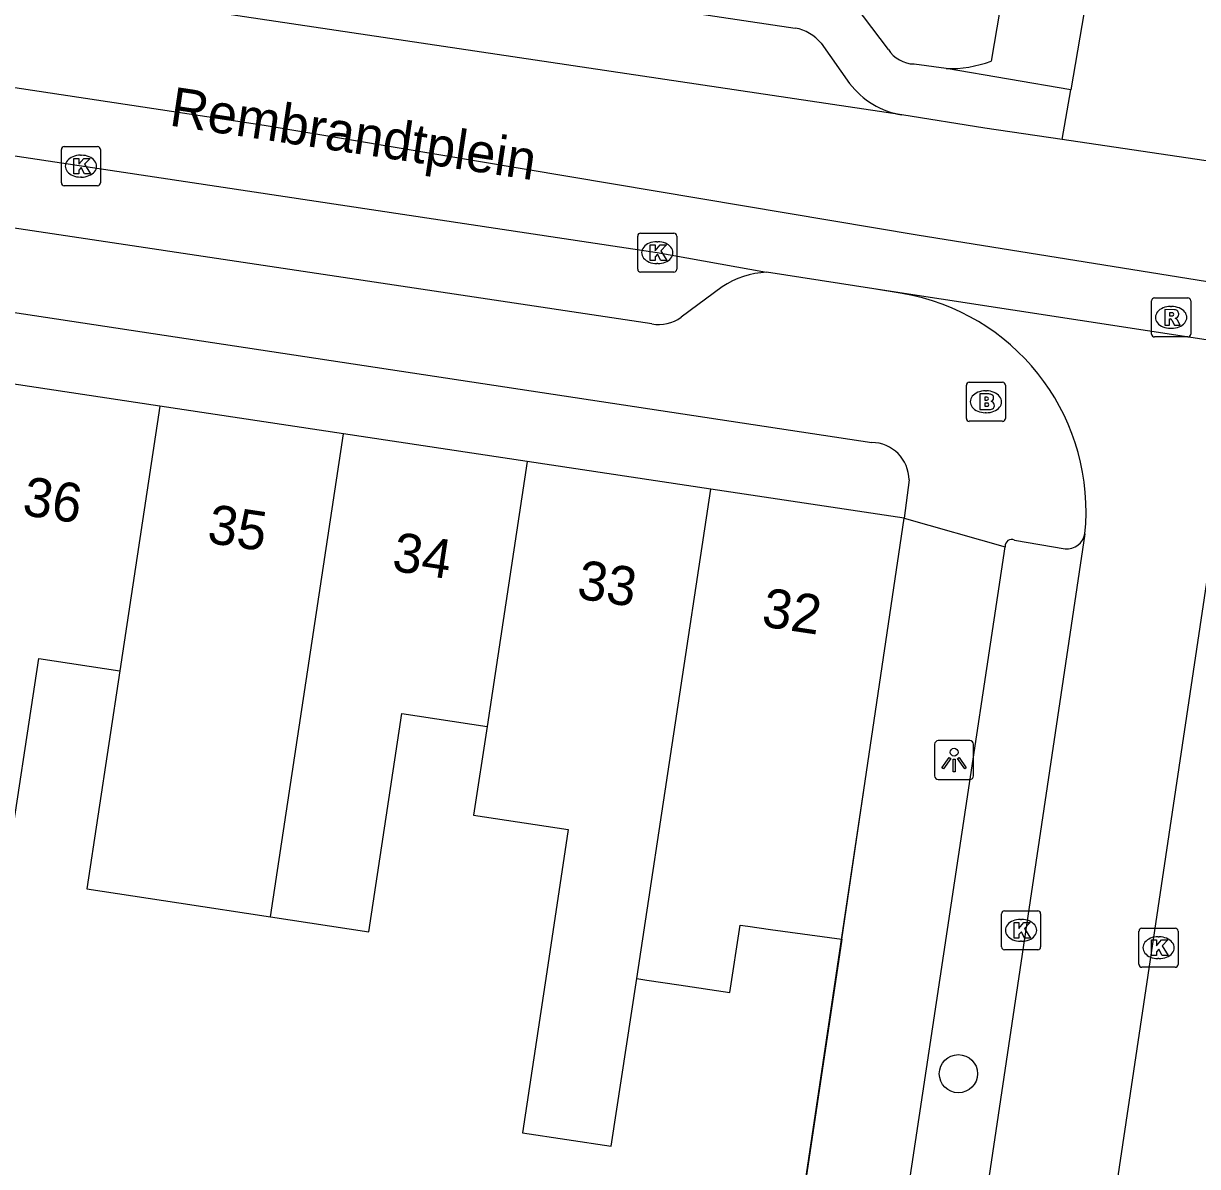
# Model space of a CAD drawing. Extents: x 162172 to 163187, y 382874 to 383684.
# Drawn here: x 162956.91 to 162986.97, y 383251.63 to 383280.9 of the extents above; entities that cross this region are included whole.
import ezdxf

# ---------------------------------------------------------------- set-up
doc = ezdxf.new("R2010")
doc.units = 0
for name, color, linetype in [('IMGEO_Boom', 7, 'Continuous'), ('IMGEO_Brandkraan', 7, 'Continuous'), ('IMGEO_Kolk', 7, 'Continuous'), ('IMGEO_Lichtpunt', 7, 'Continuous'), ('IMGEO_Muur', 7, 'Continuous'), ('IMGEO_Openbare_ruimte_label', 7, 'Continuous'), ('IMGEO_Pand', 7, 'Continuous'), ('IMGEO_Pand_nummerreeks', 7, 'Continuous'), ('IMGEO_Rijbaan_lokaal_gesloten', 7, 'Continuous'), ('IMGEO_Rijbaan_lokaal_open', 7, 'Continuous'), ('IMGEO_Rioolput', 7, 'Continuous'), ('IMGEO_Voetpad_open', 7, 'Continuous')]:
    doc.layers.add(name, color=color, linetype=linetype)

msp = doc.modelspace()

# ---------------------------------------------------------------- linework, layer by layer
at = {"layer": 'IMGEO_Boom'}
msp.add_circle((162980.845, 383254.002), 0.489, dxfattribs=at)
at = {"layer": 'IMGEO_Brandkraan'}
for p, q in [((162981.048, 383270.782), (162981.048, 383271.634)), ((162981.123, 383271.708), (162981.975, 383271.708)), ((162982.049, 383271.634), (162982.049, 383270.782)), ((162981.536, 383271.488), (162981.561, 383271.488)), ((162981.975, 383270.708), (162981.123, 383270.708)), ((162981.559, 383270.928), (162981.534, 383270.928))]:
    msp.add_line(p, q, dxfattribs=at)
for points in [[(162981.048, 383270.782), (162981.048, 383271.634)], [(162981.123, 383271.708), (162981.975, 383271.708)], [(162982.049, 383271.634), (162982.049, 383270.782)], [(162981.396, 383271.408), (162981.396, 383271.008), (162981.609, 383271.008)], [(162981.627, 383271.408), (162981.396, 383271.408)], [(162981.575, 383271.327), (162981.521, 383271.327), (162981.521, 383271.251)], [(162981.521, 383271.251), (162981.574, 383271.251)], [(162981.583, 383271.175), (162981.521, 383271.175), (162981.521, 383271.094)], [(162981.521, 383271.094), (162981.583, 383271.094)], [(162981.975, 383270.708), (162981.123, 383270.708)]]:
    msp.add_lwpolyline(points, dxfattribs=at)
for centre, radius, start, end in [((162981.125, 383271.632), 0.0765, 91.552, 178.448), ((162981.125, 383271.632), 0.0765, 91.552, 178.448), ((162981.973, 383271.632), 0.0765, 1.552, 88.448), ((162981.973, 383271.632), 0.0765, 1.552, 88.448), ((162981.576, 383271.289), 0.0379, 267.8285, 90.9355), ((162981.631, 383271.263), 0.145, 59.4692, 91.5367), ((162981.656, 383271.31), 0.0922, 285.5137, 58.1501), ((162981.584, 383271.134), 0.0404, 269.8759, 90.5077), ((162981.615, 383271.259), 0.251, 268.6676, 293.5347), ((162981.661, 383271.118), 0.105, 301.3115, 78.989), ((162981.125, 383270.784), 0.0765, 181.552, 268.448), ((162981.125, 383270.784), 0.0765, 181.552, 268.448), ((162981.973, 383270.784), 0.0765, 271.552, 358.448), ((162981.973, 383270.784), 0.0765, 271.552, 358.448)]:
    msp.add_arc(centre, radius, start, end, dxfattribs=at)
for centre, major_axis, ratio, start_param, end_param in [((162981.535, 383271.208), (-0.387, 0.002), 0.722429, 4.712389, 7.853982), ((162981.56, 383271.208), (-0.39, 0.002), 0.717154, 1.570796, 4.712389)]:
    msp.add_ellipse(centre, major_axis=major_axis, ratio=ratio, start_param=start_param, end_param=end_param, dxfattribs=at)
at = {"layer": 'IMGEO_Kolk'}
for p, q in [((162957.88, 383276.816), (162957.88, 383277.668)), ((162957.955, 383277.742), (162958.807, 383277.742)), ((162958.881, 383277.668), (162958.881, 383276.816)), ((162958.368, 383277.522), (162958.393, 383277.522)), ((162958.391, 383276.962), (162958.366, 383276.962)), ((162958.807, 383276.742), (162957.955, 383276.742)), ((162972.635, 383274.601), (162972.635, 383275.453)), ((162972.71, 383275.527), (162973.562, 383275.527)), ((162973.636, 383275.453), (162973.636, 383274.601)), ((162973.123, 383275.307), (162973.148, 383275.307)), ((162973.146, 383274.747), (162973.121, 383274.747)), ((162973.562, 383274.527), (162972.71, 383274.527)), ((162981.948, 383257.248), (162981.948, 383258.1)), ((162982.023, 383258.174), (162982.875, 383258.174)), ((162982.949, 383258.1), (162982.949, 383257.248)), ((162982.436, 383257.954), (162982.461, 383257.954)), ((162985.543, 383257.728), (162986.395, 383257.728)), ((162985.468, 383256.802), (162985.468, 383257.654)), ((162985.956, 383257.508), (162985.981, 383257.508)), ((162986.469, 383257.654), (162986.469, 383256.802)), ((162982.875, 383257.174), (162982.023, 383257.174)), ((162982.459, 383257.394), (162982.434, 383257.394)), ((162985.979, 383256.948), (162985.954, 383256.948)), ((162986.395, 383256.728), (162985.543, 383256.728))]:
    msp.add_line(p, q, dxfattribs=at)
for points in [[(162957.88, 383276.816), (162957.88, 383277.668)], [(162957.955, 383277.742), (162958.807, 383277.742)], [(162958.881, 383277.668), (162958.881, 383276.816)], [(162958.201, 383277.442), (162958.324, 383277.442), (162958.324, 383277.291), (162958.454, 383277.442), (162958.618, 383277.442), (162958.472, 383277.291), (162958.625, 383277.042), (162958.473, 383277.042), (162958.388, 383277.206), (162958.324, 383277.139), (162958.324, 383277.042), (162958.201, 383277.042), (162958.201, 383277.442)], [(162958.807, 383276.742), (162957.955, 383276.742)], [(162972.635, 383274.601), (162972.635, 383275.453)], [(162972.71, 383275.527), (162973.562, 383275.527)], [(162973.636, 383275.453), (162973.636, 383274.601)], [(162972.956, 383275.227), (162973.079, 383275.227), (162973.079, 383275.076), (162973.209, 383275.227), (162973.373, 383275.227), (162973.227, 383275.076), (162973.38, 383274.827), (162973.228, 383274.827), (162973.143, 383274.991), (162973.079, 383274.924), (162973.079, 383274.827), (162972.956, 383274.827), (162972.956, 383275.227)], [(162973.562, 383274.527), (162972.71, 383274.527)], [(162981.948, 383257.248), (162981.948, 383258.1)], [(162982.023, 383258.174), (162982.875, 383258.174)], [(162982.949, 383258.1), (162982.949, 383257.248)], [(162982.269, 383257.874), (162982.392, 383257.874), (162982.392, 383257.723), (162982.522, 383257.874), (162982.686, 383257.874), (162982.54, 383257.723), (162982.693, 383257.474), (162982.541, 383257.474), (162982.456, 383257.638), (162982.392, 383257.571), (162982.392, 383257.474), (162982.269, 383257.474), (162982.269, 383257.874)], [(162985.543, 383257.728), (162986.395, 383257.728)], [(162985.468, 383256.802), (162985.468, 383257.654)], [(162985.789, 383257.428), (162985.912, 383257.428), (162985.912, 383257.277), (162986.042, 383257.428), (162986.206, 383257.428), (162986.06, 383257.277), (162986.213, 383257.028), (162986.061, 383257.028), (162985.976, 383257.192), (162985.912, 383257.125), (162985.912, 383257.028), (162985.789, 383257.028), (162985.789, 383257.428)], [(162986.469, 383257.654), (162986.469, 383256.802)], [(162982.875, 383257.174), (162982.023, 383257.174)], [(162986.395, 383256.728), (162985.543, 383256.728)]]:
    msp.add_lwpolyline(points, dxfattribs=at)
for centre, start, end in [((162957.957, 383277.666), 91.552, 178.448), ((162957.957, 383277.666), 91.552, 178.448), ((162958.805, 383277.666), 1.552, 88.448), ((162958.805, 383277.666), 1.552, 88.448), ((162957.957, 383276.818), 181.552, 268.448), ((162957.957, 383276.818), 181.552, 268.448), ((162958.805, 383276.818), 271.552, 358.448), ((162958.805, 383276.818), 271.552, 358.448), ((162972.712, 383275.451), 91.552, 178.448), ((162972.712, 383275.451), 91.552, 178.448), ((162973.56, 383275.451), 1.552, 88.448), ((162973.56, 383275.451), 1.552, 88.448), ((162972.712, 383274.603), 181.552, 268.448), ((162972.712, 383274.603), 181.552, 268.448), ((162973.56, 383274.603), 271.552, 358.448), ((162973.56, 383274.603), 271.552, 358.448), ((162982.025, 383258.098), 91.552, 178.448), ((162982.025, 383258.098), 91.552, 178.448), ((162982.873, 383258.098), 1.552, 88.448), ((162982.873, 383258.098), 1.552, 88.448), ((162985.545, 383257.652), 91.552, 178.448), ((162985.545, 383257.652), 91.552, 178.448), ((162986.393, 383257.652), 1.552, 88.448), ((162986.393, 383257.652), 1.552, 88.448), ((162982.025, 383257.25), 181.552, 268.448), ((162982.025, 383257.25), 181.552, 268.448), ((162982.873, 383257.25), 271.552, 358.448), ((162982.873, 383257.25), 271.552, 358.448), ((162985.545, 383256.804), 181.552, 268.448), ((162985.545, 383256.804), 181.552, 268.448), ((162986.393, 383256.804), 271.552, 358.448), ((162986.393, 383256.804), 271.552, 358.448)]:
    msp.add_arc(centre, 0.0765, start, end, dxfattribs=at)
for centre, major_axis, ratio, start_param, end_param in [((162958.367, 383277.242), (-0.387, 0.002), 0.722429, 4.712389, 7.853982), ((162958.392, 383277.242), (-0.39, 0.002), 0.717154, 1.570796, 4.712389), ((162973.122, 383275.027), (-0.387, 0.002), 0.722429, 4.712389, 7.853982), ((162973.147, 383275.027), (-0.39, 0.002), 0.717154, 1.570796, 4.712389), ((162982.435, 383257.674), (-0.387, 0.002), 0.722429, 4.712389, 7.853982), ((162982.46, 383257.674), (-0.39, 0.002), 0.717154, 1.570796, 4.712389), ((162985.955, 383257.228), (-0.387, 0.002), 0.722429, 4.712389, 7.853982), ((162985.98, 383257.228), (-0.39, 0.002), 0.717154, 1.570796, 4.712389)]:
    msp.add_ellipse(centre, major_axis=major_axis, ratio=ratio, start_param=start_param, end_param=end_param, dxfattribs=at)
at = {"layer": 'IMGEO_Lichtpunt'}
for p, q in [((162981.138, 383262.532), (162980.33, 383262.532)), ((162981.138, 383262.532), (162980.33, 383262.532)), ((162980.236, 383262.437), (162980.236, 383261.63)), ((162980.236, 383262.437), (162980.236, 383261.63)), ((162981.232, 383261.63), (162981.232, 383262.437)), ((162981.232, 383261.63), (162981.232, 383262.437)), ((162980.33, 383261.536), (162981.138, 383261.536)), ((162980.33, 383261.536), (162981.138, 383261.536))]:
    msp.add_line(p, q, dxfattribs=at)
for points in [[(162980.61, 383262.101), (162980.649, 383262.073), (162980.461, 383261.811), (162980.423, 383261.838), (162980.61, 383262.101)], [(162980.712, 383262.053), (162980.759, 383262.053), (162980.759, 383261.731), (162980.712, 383261.731), (162980.712, 383262.053)], [(162980.822, 383262.073), (162980.86, 383262.1), (162981.047, 383261.838), (162981.008, 383261.81), (162980.822, 383262.073)]]:
    msp.add_lwpolyline(points, dxfattribs=at)
msp.add_circle((162980.735, 383262.235), 0.0994, dxfattribs=at)
for centre, start, end in [((162980.33, 383262.437), 90, 180), ((162980.33, 383262.437), 90, 180), ((162981.138, 383262.437), 0, 90), ((162981.138, 383262.437), 0, 90), ((162980.33, 383261.63), 180, 270), ((162980.33, 383261.63), 180, 270), ((162981.138, 383261.63), 270, 0), ((162981.138, 383261.63), 270, 360)]:
    msp.add_arc(centre, 0.0946, start, end, dxfattribs=at)
at = {"layer": 'IMGEO_Muur'}
msp.add_lwpolyline([(162975.94, 383244.627), (162978.458, 383261.497)], dxfattribs=at)
at = {"layer": 'IMGEO_Pand'}
for points in [[(162960.402, 383271.096), (162955.7, 383271.804)], [(162960.402, 383271.096), (162959.377, 383264.319)], [(162965.104, 383270.388), (162960.402, 383271.096)], [(162963.232, 383258.02), (162965.104, 383270.388)], [(162969.805, 383269.68), (162965.104, 383270.388)], [(162969.805, 383269.68), (162968.777, 383262.893)], [(162974.508, 383268.972), (162969.805, 383269.68)], [(162972.609, 383256.44), (162974.508, 383268.972)], [(162979.454, 383268.227), (162974.508, 383268.972)], [(162977.859, 383257.448), (162978.458, 383261.497), (162979.454, 383268.227)], [(162953.833, 383259.466), (162953.96, 383259.447), (162956.462, 383259.067), (162957.306, 383264.633), (162959.377, 383264.319)], [(162959.377, 383264.319), (162958.532, 383258.734), (162960.89, 383258.376), (162963.232, 383258.02)], [(162963.232, 383258.02), (162965.753, 383257.637), (162966.599, 383263.223), (162968.777, 383262.893)], [(162968.777, 383262.893), (162968.434, 383260.626), (162970.856, 383260.259), (162970.334, 383256.785), (162969.683, 383252.491), (162971.959, 383252.146), (162972.609, 383256.44)], [(162972.609, 383256.44), (162972.872, 383256.4), (162973.686, 383256.277), (162974.997, 383256.078), (162975.258, 383257.805), (162975.454, 383257.778), (162976.037, 383257.698), (162977.859, 383257.448)]]:
    msp.add_lwpolyline(points, dxfattribs=at)
at = {"layer": 'IMGEO_Rijbaan_lokaal_gesloten'}
for points in [[(162920.076, 383280.478), (162927.187, 383281.43), (162932.122, 383282.103), (162935.262, 383282.327), (162940.869, 383281.654), (162963.075, 383278.288), (162979.785, 383275.484), (162988.869, 383274.025), (162997.504, 383272.791), (163000.382, 383272.424), (163003.62, 383272.424), (163009.736, 383273.624), (163020.844, 383276.695), (163040.344, 383282.562), (163053.955, 383286.521), (163056.952, 383287.24)], [(162979.394, 383278.554), (162943.619, 383283.897)], [(162935.314, 383280.725), (162973.133, 383275.028), (162975.936, 383274.527)], [(162983.503, 383277.926), (162981.518, 383278.216), (162979.394, 383278.554)], [(162992.43, 383276.599), (162983.503, 383277.926)], [(162978.681, 383274.105), (162975.936, 383274.527)], [(162990.964, 383272.214), (162978.681, 383274.105)]]:
    msp.add_lwpolyline(points, dxfattribs=at)
at = {"layer": 'IMGEO_Rijbaan_lokaal_open'}
for points in [[(162979.404, 383273.98), (162978.681, 383274.105)], [(162984.085, 383267.824), (162984.104, 383268.09)], [(162984.085, 383267.824), (162979.85, 383239.428)], [(162983.074, 383238.918), (162987.312, 383267.33)]]:
    msp.add_lwpolyline(points, dxfattribs=at)
msp.add_arc((162978.458, 383268.405), 5.655, 356.807, 80.3701, dxfattribs=at)
at = {"layer": 'IMGEO_Rioolput'}
for p, q in [((162985.79, 383272.943), (162985.79, 383273.795)), ((162985.865, 383273.869), (162986.717, 383273.869)), ((162986.278, 383273.649), (162986.303, 383273.649)), ((162986.791, 383273.795), (162986.791, 383272.943)), ((162986.301, 383273.089), (162986.276, 383273.089)), ((162986.717, 383272.869), (162985.865, 383272.869))]:
    msp.add_line(p, q, dxfattribs=at)
for points in [[(162985.79, 383272.943), (162985.79, 383273.795)], [(162985.865, 383273.869), (162986.717, 383273.869)], [(162986.791, 383273.795), (162986.791, 383272.943)], [(162986.379, 383273.567), (162986.127, 383273.569), (162986.127, 383273.169)], [(162986.305, 383273.488), (162986.251, 383273.488), (162986.251, 383273.407)], [(162986.251, 383273.407), (162986.303, 383273.407)], [(162986.127, 383273.169), (162986.251, 383273.169), (162986.251, 383273.331), (162986.262, 383273.331)], [(162986.309, 383273.302), (162986.38, 383273.169), (162986.52, 383273.169), (162986.455, 383273.295)], [(162986.717, 383272.869), (162985.865, 383272.869)]]:
    msp.add_lwpolyline(points, dxfattribs=at)
for centre, radius, start, end in [((162985.867, 383273.793), 0.0765, 91.552, 178.448), ((162985.867, 383273.793), 0.0765, 91.552, 178.448), ((162986.715, 383273.793), 0.0765, 1.552, 88.448), ((162986.715, 383273.793), 0.0765, 1.552, 88.448), ((162986.287, 383273.596), 0.19, 274.7715, 282.9687), ((162986.311, 383273.392), 0.0964, 77.0061, 93.1865), ((162986.325, 383273.449), 0.0378, 276.6634, 79.6772), ((162986.378, 383273.457), 0.109, 350.3612, 89.416), ((162986.376, 383273.457), 0.112, 277.5842, 350.9817), ((162986.36, 383273.242), 0.108, 29.5134, 73.7905), ((162986.261, 383273.278), 0.0533, 26.0293, 88.6989), ((162985.867, 383272.945), 0.0765, 181.552, 268.448), ((162985.867, 383272.945), 0.0765, 181.552, 268.448), ((162986.715, 383272.945), 0.0765, 271.552, 358.448), ((162986.715, 383272.945), 0.0765, 271.552, 358.448)]:
    msp.add_arc(centre, radius, start, end, dxfattribs=at)
for centre, major_axis, ratio, start_param, end_param in [((162986.277, 383273.369), (-0.387, 0.002), 0.722429, 4.712389, 7.853982), ((162986.302, 383273.369), (-0.39, 0.002), 0.717154, 1.570796, 4.712389)]:
    msp.add_ellipse(centre, major_axis=major_axis, ratio=ratio, start_param=start_param, end_param=end_param, dxfattribs=at)
at = {"layer": 'IMGEO_Voetpad_open'}
for points in [[(162983.101, 383288.276), (162981.68, 383279.931)], [(162984.978, 383286.545), (162983.72, 383279.193)], [(162946.939, 383285.226), (162976.668, 383280.776)], [(162979.052, 383280.229), (162978.2, 383281.354)], [(162977.332, 383280.388), (162978.06, 383279.363)], [(162980.528, 383279.739), (162979.709, 383279.858)], [(162983.72, 383279.193), (162980.528, 383279.739)], [(162983.503, 383277.926), (162983.72, 383279.193)], [(162972.998, 383273.201), (162938.244, 383278.42)], [(162932.146, 383277.218), (162978.626, 383270.167)], [(162974.795, 383274.153), (162973.749, 383273.373)], [(162979.583, 383269.208), (162979.454, 383268.227)], [(162979.454, 383268.227), (162982.044, 383267.498)], [(162982.281, 383267.668), (162983.576, 383267.441)], [(162978.175, 383241.837), (162982.044, 383267.498)], [(162977.859, 383257.448), (162975.94, 383244.627)]]:
    msp.add_lwpolyline(points, dxfattribs=at)
for centre, radius, start, end in [((162976.481, 383279.693), 1.099, 39.2213, 80.1801), ((162979.727, 383280.657), 0.799, 212.3637, 268.7305), ((162980.606, 383282.825), 3.087, 268.5588, 290.3658), ((162979.754, 383280.652), 2.129, 217.2667, 260.2641), ((162976.056, 383272.233), 2.297, 92.9961, 123.3003), ((162973.167, 383274.189), 1.002, 260.2887, 305.511), ((162978.611, 383269.195), 0.972, 0.7406, 89.1398), ((162982.211, 383267.516), 0.168, 65.227, 186.0767), ((162983.614, 383267.92), 0.481, 265.4501, 348.4696)]:
    msp.add_arc(centre, radius, start, end, dxfattribs=at)

# ---------------------------------------------------------------- texts
at = {"layer": 'IMGEO_Openbare_ruimte_label'}
msp.add_text('Rembrandtplein', height=1, rotation=351.4324, dxfattribs=at).set_placement((162960.619, 383278.287))
at = {"layer": 'IMGEO_Pand_nummerreeks'}
for s, rotation, p in [('36', 351.4343, (162956.853, 383268.314)), ('35', 351.4343, (162961.585, 383267.602)), ('34', 351.4361, (162966.317, 383266.888)), ('33', 351.4343, (162971.05, 383266.176)), ('32', 351.4343, (162975.779, 383265.464))]:
    msp.add_text(s, height=1, rotation=rotation, dxfattribs=at).set_placement(p)

doc.saveas('drawing.dxf')
